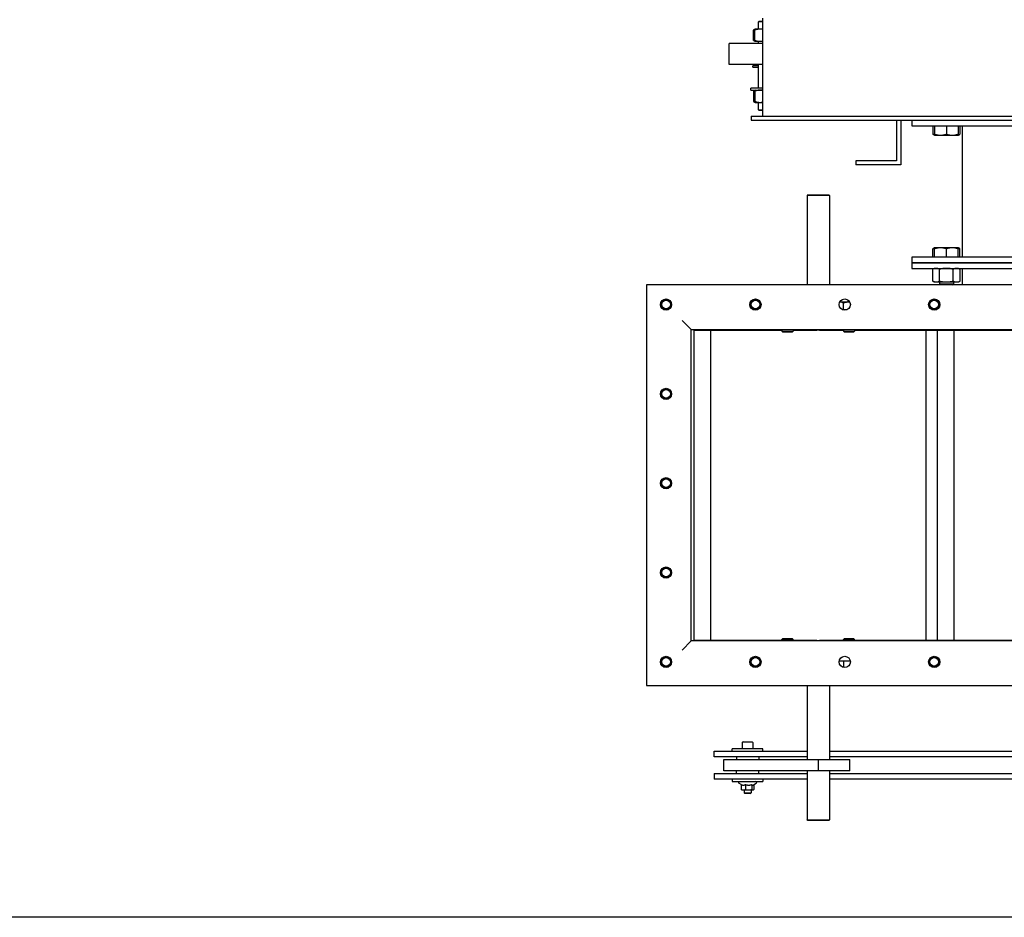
# Model space of a CAD drawing. Header units: inches. Extents: x 36 to 1719, y -84 to 1122.
# Tile 465 of 571: x 626 to 670, y 760 to 801. Entities that reach past the tile are written whole.
import ezdxf

# ---------------------------------------------------------------- set-up
doc = ezdxf.new("R2010")
doc.units = ezdxf.units.IN
doc.header["$LTSCALE"] = 48
doc.header["$MEASUREMENT"] = 0
doc.layers.add('Dimension (ANSI)', color=7, linetype='Continuous', lineweight=25)
doc.layers.add('Visible (ANSI)', color=7, linetype='Continuous', lineweight=30)
doc.styles.add('Note Text (ANSI)', font='tahoma.ttf')
doc.dimstyles.new('Architectural (ANSI)', dxfattribs={"dimscale": 48, "dimtxt": 0.125, "dimasz": 0.098425, "dimexe": 0.125, "dimexo": 0.0625, "dimgap": 0.031496, "dimtad": 0, "dimtih": 1, "dimtoh": 1, "dimdec": 4, "dimrnd": 1e-08, "dimzin": 3, "dimdsep": 46, "dimlunit": 4, "dimtxsty": 'Note Text (ANSI)', "dimcen": 0.09, "dimdle": 0.393701, "dimclrd": 256, "dimclre": 256, "dimclrt": 256, "dimadec": 0, "dimazin": 3, "dimtfac": 0.96, "dimtofl": 0, "dimtmove": 0, "dimatfit": 3, "dimfxl": 1, "dimfrac": 2, "dimtolj": 1, "dimtzin": 12, "dimlwd": -1, "dimlwe": -1, "dimarcsym": 0})

# ---------------------------------------------------------------- blocks, each defined once
blk = doc.blocks.new('*D22')
at = {"layer": 'Defpoints', "color": 0, "transparency": 16777216}
for p in [(702.014, 1001.053), (609.741, 760.491), (738.918, 760.491)]:
    blk.add_point(p, dxfattribs=at)
at = {"layer": 'Dimension (ANSI)', "transparency": 16777216}
for p, q in [((699.014, 1001.053), (603.741, 1001.053)), ((609.741, 996.328), (609.741, 900.572)), ((609.741, 765.216), (609.741, 889.973)), ((735.918, 760.491), (603.741, 760.491))]:
    blk.add_line(p, q, dxfattribs=at)
for points in [[(608.953, 996.328), (610.528, 996.328), (609.741, 1001.053)], [(608.953, 765.216), (610.528, 765.216), (609.741, 760.491)]]:
    blk.add_solid(points, dxfattribs=at)
at = {"layer": 'Dimension (ANSI)', "transparency": 16777216, "insert": (589.782, 899.06), "char_height": 6, "attachment_point": 1, "style": 'Note Text (ANSI)'}
blk.add_mtext('\\A1;20\'-0 9/16"', dxfattribs=at)

msp = doc.modelspace()

# ---------------------------------------------------------------- linework, layer by layer
at = {"layer": 'Visible (ANSI)'}
for p, q in [((659.51516, 800.6164), (659.48386, 800.5851)), ((659.51516, 800.6164), (659.65671, 800.6164)), ((659.65671, 800.7414), (659.65671, 796.3582)), ((659.25542, 799.75206), (659.25542, 800.21533)), ((659.32733, 800.25703), (659.26545, 800.22131)), ((659.31847, 799.75206), (659.31847, 800.21533)), ((659.32761, 800.2572), (659.32733, 800.25703)), ((659.54799, 800.2572), (659.32761, 800.2572)), ((659.65671, 800.5851), (659.48386, 800.5851)), ((659.48386, 800.2572), (659.48386, 800.5851)), ((659.65671, 800.2572), (659.54799, 800.2572)), ((659.32733, 799.71036), (659.26545, 799.74609)), ((659.65671, 799.6164), (658.16768, 799.6164)), ((658.16768, 798.6764), (658.16768, 799.6164)), ((659.32761, 799.7102), (659.32733, 799.71036)), ((659.32761, 799.7102), (659.54799, 799.7102)), ((659.48386, 799.6164), (659.48386, 799.7102)), ((659.54799, 799.7102), (659.65671, 799.7102)), ((659.65671, 798.6764), (658.16768, 798.6764)), ((659.48386, 798.6164), (659.23018, 798.6164)), ((659.23018, 798.5539), (659.23018, 798.6164)), ((659.23018, 798.5539), (659.48386, 798.5539)), ((659.41768, 798.6164), (659.41768, 798.6764)), ((659.48386, 797.6164), (659.48386, 798.6764)), ((659.65671, 797.6164), (659.14011, 797.6164)), ((659.14011, 797.5226), (659.14011, 797.6164)), ((659.14011, 797.5226), (659.65671, 797.5226)), ((659.25542, 797.48073), (659.25542, 797.01746)), ((659.32733, 797.52243), (659.26545, 797.48671)), ((659.31847, 797.48073), (659.31847, 797.01746)), ((659.32761, 797.5226), (659.32733, 797.52243)), ((659.32733, 796.97576), (659.26545, 797.01149)), ((659.32761, 796.9756), (659.32733, 796.97576)), ((659.32761, 796.9756), (659.54799, 796.9756)), ((659.48386, 796.6477), (659.48386, 796.9756)), ((659.54799, 796.9756), (659.65671, 796.9756)), ((659.15671, 796.3582), (683.34068, 796.3582)), ((659.15671, 796.3582), (659.15671, 796.1789)), ((659.48386, 796.6477), (659.65671, 796.6477)), ((659.51516, 796.6164), (659.48386, 796.6477)), ((659.65671, 796.6164), (659.51516, 796.6164)), ((659.15671, 796.1789), (683.34068, 796.1789)), ((665.65318, 796.1789), (665.65318, 794.3664)), ((665.84068, 796.1789), (665.84068, 794.1789)), ((666.34068, 796.1789), (666.34068, 795.9289)), ((666.34068, 795.9289), (671.77818, 795.9289)), ((667.27782, 795.9289), (667.27782, 795.55447)), ((667.35475, 795.9289), (667.35475, 795.55447)), ((667.886, 795.9289), (667.886, 795.55447)), ((668.41725, 795.9289), (668.41725, 795.55447)), ((668.49419, 795.9289), (668.49419, 795.55447)), ((668.59068, 795.9289), (668.59068, 790.0444)), ((667.35475, 795.50702), (667.31098, 795.53229)), ((667.35475, 795.50702), (667.62038, 795.50702)), ((667.62038, 795.50702), (668.15163, 795.50702)), ((668.15163, 795.50702), (668.41725, 795.50702)), ((668.41725, 795.50702), (668.46102, 795.53229)), ((663.84068, 794.3664), (663.84068, 794.1789)), ((665.65318, 794.3664), (663.84068, 794.3664)), ((665.84068, 794.1789), (663.84068, 794.1789)), ((661.67318, 792.83265), (661.65318, 792.81265)), ((662.65318, 792.81265), (661.65318, 792.81265)), ((661.65318, 792.81265), (661.65318, 788.8014)), ((661.67318, 792.83265), (662.63318, 792.83265)), ((662.63318, 792.83265), (662.65318, 792.81265)), ((662.65318, 792.81265), (662.65318, 788.8014)), ((672.52818, 790.0444), (666.34068, 790.0444)), ((666.34068, 790.0444), (666.34068, 789.7944)), ((667.27782, 790.0444), (667.27782, 790.41882)), ((667.35475, 790.46627), (667.31098, 790.441)), ((667.62038, 790.46627), (667.35475, 790.46627)), ((667.35475, 790.0444), (667.35475, 790.41882)), ((668.15163, 790.46627), (667.62038, 790.46627)), ((667.886, 790.0444), (667.886, 790.41882)), ((668.41725, 790.46627), (668.15163, 790.46627)), ((668.41725, 790.46627), (668.46102, 790.441)), ((668.41725, 790.0444), (668.41725, 790.41882)), ((668.49419, 790.0444), (668.49419, 790.41882)), ((666.34068, 789.7944), (672.52818, 789.7944)), ((672.52818, 789.7944), (666.34068, 789.7944)), ((666.34068, 789.7944), (666.34068, 789.5444)), ((666.34068, 789.5444), (672.52818, 789.5444)), ((667.355, 789.5444), (667.27286, 789.50609)), ((667.27286, 788.9737), (667.27286, 789.50609)), ((667.57943, 788.9737), (667.57943, 789.50609)), ((668.19258, 788.9737), (668.19258, 789.50609)), ((668.417, 789.5444), (668.49915, 789.50609)), ((668.49915, 788.9737), (668.49915, 789.50609)), ((668.59068, 789.5444), (668.59068, 788.8014)), ((724.21568, 788.8014), (654.46568, 788.8014)), ((654.46568, 788.8014), (654.46568, 770.8639)), ((667.355, 788.9354), (667.27286, 788.9737)), ((667.355, 788.9354), (667.42614, 788.9354)), ((667.42614, 788.9354), (667.886, 788.9354)), ((667.5735, 788.9354), (667.5735, 788.8485)), ((667.5735, 788.8485), (668.1985, 788.8485)), ((667.6206, 788.8014), (667.5735, 788.8485)), ((667.886, 788.9354), (668.34586, 788.9354)), ((668.1514, 788.8014), (668.1985, 788.8485)), ((668.1985, 788.9354), (668.1985, 788.8485)), ((668.34586, 788.9354), (668.417, 788.9354)), ((668.417, 788.9354), (668.49915, 788.9737)), ((663.1493, 788.03345), (663.11476, 788.03345)), ((663.52818, 788.03345), (663.1493, 788.03345)), ((663.27559, 787.6897), (663.27559, 787.99437)), ((663.49693, 788.03345), (663.49693, 788.12155)), ((663.5666, 788.03345), (663.52818, 788.03345)), ((663.27559, 787.6897), (663.26023, 787.6897)), ((663.42114, 787.6897), (663.27559, 787.6897)), ((656.46568, 786.8014), (656.05638, 787.2107)), ((656.46568, 772.8639), (656.46568, 786.8014)), ((656.46568, 786.8014), (722.21568, 786.8014)), ((656.59127, 786.78265), (657.33576, 786.78265)), ((656.59127, 786.78265), (656.59127, 772.88265)), ((657.33576, 786.78265), (660.52818, 786.78265)), ((657.33576, 786.78265), (657.33576, 772.88265)), ((660.52818, 786.8014), (660.52818, 786.7355)), ((660.52818, 786.7355), (661.02818, 786.7355)), ((660.57398, 786.6897), (660.52818, 786.7355)), ((660.98238, 786.6897), (660.57398, 786.6897)), ((660.98238, 786.6897), (661.02818, 786.7355)), ((661.02818, 786.8014), (661.02818, 786.7355)), ((661.02818, 786.78265), (662.08694, 786.78265)), ((661.65318, 786.8014), (661.65318, 786.78265)), ((662.21283, 786.78265), (662.08694, 786.78265)), ((662.21283, 786.78265), (663.27818, 786.78265)), ((662.65318, 786.8014), (662.65318, 786.78265)), ((663.27818, 786.8014), (663.27818, 786.7355)), ((663.27818, 786.7355), (663.77818, 786.7355)), ((663.32398, 786.6897), (663.27818, 786.7355)), ((663.73238, 786.6897), (663.32398, 786.6897)), ((663.73238, 786.6897), (663.77818, 786.7355)), ((663.77818, 786.8014), (663.77818, 786.7355)), ((663.77818, 786.78265), (666.96401, 786.78265)), ((666.96401, 786.78265), (667.46773, 786.78265)), ((666.96401, 786.78265), (666.96401, 772.88265)), ((667.46773, 786.78265), (667.46851, 786.78265)), ((667.46851, 786.78265), (668.2163, 786.78265)), ((667.46851, 786.78265), (667.46851, 772.88265)), ((668.2163, 786.78265), (671.40318, 786.78265)), ((668.2163, 786.78265), (668.2163, 772.88265)), ((656.46568, 772.8639), (656.05638, 772.4546)), ((722.21568, 772.8639), (656.46568, 772.8639)), ((657.33576, 772.88265), (656.59127, 772.88265)), ((660.52737, 772.88265), (657.33576, 772.88265)), ((660.57317, 772.9756), (660.52737, 772.92979)), ((661.02737, 772.92979), (660.52737, 772.92979)), ((660.52737, 772.8639), (660.52737, 772.92979)), ((660.57317, 772.9756), (660.98157, 772.9756)), ((660.98157, 772.9756), (661.02737, 772.92979)), ((661.02737, 772.8639), (661.02737, 772.92979)), ((662.08694, 772.88265), (661.02737, 772.88265)), ((661.65318, 772.88265), (661.65318, 772.8639)), ((662.08694, 772.88265), (662.21283, 772.88265)), ((663.27737, 772.88265), (662.21283, 772.88265)), ((662.65318, 772.88265), (662.65318, 772.8639)), ((663.32317, 772.9756), (663.27737, 772.92979)), ((663.77737, 772.92979), (663.27737, 772.92979)), ((663.27737, 772.8639), (663.27737, 772.92979)), ((663.32317, 772.9756), (663.73157, 772.9756)), ((663.73157, 772.9756), (663.77737, 772.92979)), ((663.77737, 772.8639), (663.77737, 772.92979)), ((666.96401, 772.88265), (663.77737, 772.88265)), ((667.46773, 772.88265), (666.96401, 772.88265)), ((667.46851, 772.88265), (667.46773, 772.88265)), ((668.2163, 772.88265), (667.46851, 772.88265)), ((671.40237, 772.88265), (668.2163, 772.88265)), ((663.09557, 771.9756), (663.19534, 771.9756)), ((663.19534, 771.9756), (663.27478, 771.9756)), ((663.27478, 771.9756), (663.58579, 771.9756)), ((663.27478, 771.9756), (663.27478, 771.68524)), ((654.46568, 770.8639), (724.21568, 770.8639)), ((661.65318, 770.8639), (661.65318, 767.5514)), ((662.65318, 770.8639), (662.65318, 767.5514)), ((659.67618, 768.0354), (658.30118, 768.0354)), ((658.30118, 767.9264), (658.30118, 768.0354)), ((658.75418, 768.3154), (658.75418, 768.0354)), ((658.78618, 768.3474), (659.19118, 768.3474)), ((659.22318, 768.3154), (659.22318, 768.0354)), ((659.67618, 767.9264), (659.67618, 768.0354)), ((657.48868, 767.9264), (661.65318, 767.9264)), ((657.48868, 767.6764), (657.48868, 767.9264)), ((661.65318, 767.6764), (657.48868, 767.6764)), ((658.48868, 767.6764), (658.48868, 767.5514)), ((659.48868, 767.6764), (659.48868, 767.5514)), ((662.65318, 767.9264), (672.52818, 767.9264)), ((672.52818, 767.6764), (662.65318, 767.6764)), ((657.9261, 767.5514), (662.14543, 767.5514)), ((657.9261, 767.0514), (657.9261, 767.5514)), ((662.14543, 767.5514), (663.56737, 767.5514)), ((662.14543, 767.5514), (662.14543, 767.0514)), ((663.56737, 767.0514), (663.56737, 767.5514)), ((657.48868, 766.9264), (657.48868, 766.6764)), ((657.48868, 766.9264), (661.65318, 766.9264)), ((662.14543, 767.0514), (657.9261, 767.0514)), ((658.48868, 766.9264), (658.48868, 767.0514)), ((659.48868, 766.9264), (659.48868, 767.0514)), ((661.65318, 767.0514), (661.65318, 764.85265)), ((663.56737, 767.0514), (662.14543, 767.0514)), ((662.65318, 767.0514), (662.65318, 764.85265)), ((662.65318, 766.9264), (672.52818, 766.9264)), ((661.65318, 766.6764), (657.48868, 766.6764)), ((658.30118, 766.6764), (658.30118, 766.5674)), ((658.30118, 766.5674), (659.67618, 766.5674)), ((658.70519, 766.43127), (658.59868, 766.49276)), ((658.70519, 766.43426), (658.70519, 766.21473)), ((658.89408, 766.43426), (658.89408, 766.21473)), ((659.17758, 766.43426), (659.17758, 766.21473)), ((659.25329, 766.42036), (659.37868, 766.49276)), ((659.27217, 766.43127), (659.27217, 766.21473)), ((659.67618, 766.6764), (659.67618, 766.5674)), ((703.98868, 766.6764), (662.65318, 766.6764)), ((658.73868, 766.1924), (658.72407, 766.20083)), ((658.73868, 766.1924), (658.79964, 766.1924)), ((658.79964, 766.1924), (659.03583, 766.1924)), ((658.83268, 766.1924), (658.83268, 766.06845)), ((658.83268, 766.06845), (659.14468, 766.06845)), ((658.86548, 766.0354), (658.83268, 766.06845)), ((659.11188, 766.0354), (658.86548, 766.0354)), ((659.03583, 766.1924), (659.22488, 766.1924)), ((659.11188, 766.0354), (659.14468, 766.06845)), ((659.14468, 766.1924), (659.14468, 766.06845)), ((659.22488, 766.1924), (659.23868, 766.1924)), ((659.23868, 766.1924), (659.25329, 766.20083)), ((661.65318, 764.85265), (662.65318, 764.85265)), ((661.67318, 764.83265), (661.65318, 764.85265)), ((662.63318, 764.83265), (661.67318, 764.83265)), ((662.63318, 764.83265), (662.65318, 764.85265))]:
    msp.add_line(p, q, dxfattribs=at)
for centre, radius in [((655.34068, 787.9264), 0.25), ((655.34068, 787.9264), 0.23623), ((655.34068, 787.9264), 0.23622), ((655.34068, 787.9264), 0.19396), ((659.34068, 787.9264), 0.25), ((659.34068, 787.9264), 0.23623), ((659.34068, 787.9264), 0.23622), ((659.34068, 787.9264), 0.19396), ((663.34068, 787.9264), 0.25), ((667.34068, 787.9264), 0.25), ((667.34068, 787.9264), 0.23623), ((667.34068, 787.9264), 0.23622), ((667.34068, 787.9264), 0.19396), ((655.34068, 783.9264), 0.25), ((655.34068, 783.9264), 0.23622), ((655.34068, 783.9264), 0.19396), ((655.34068, 779.9264), 0.25), ((655.34068, 779.9264), 0.23623), ((655.34068, 779.9264), 0.23622), ((655.34068, 779.9264), 0.19396), ((655.34068, 775.9264), 0.25), ((655.34068, 775.9264), 0.23623), ((655.34068, 775.9264), 0.23622), ((655.34068, 775.9264), 0.19396), ((655.34068, 771.9264), 0.25), ((655.34068, 771.9264), 0.23622), ((655.34068, 771.9264), 0.19396), ((659.34068, 771.9264), 0.25), ((659.34068, 771.9264), 0.23622), ((659.34068, 771.9264), 0.19396), ((663.34068, 771.9264), 0.25), ((667.34068, 771.9264), 0.25), ((667.34068, 771.9264), 0.23622), ((667.34068, 771.9264), 0.19396)]:
    msp.add_circle(centre, radius, dxfattribs=at)
for centre, radius, start, end in [((658.78618, 768.3154), 0.032, 90, 180), ((659.19118, 768.3154), 0.032, 0, 90), ((658.61868, 766.5274), 0.04, 90, 240), ((659.35868, 766.5274), 0.04, 300, 90)]:
    msp.add_arc(centre, radius, start, end, dxfattribs=at)
for points, weights in [([(659.32352, 800.24765), (659.29133, 800.23741), (659.25542, 800.21533)], [1.01895290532, 1.01965956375, 1]), ([(659.54799, 800.2572), (659.44147, 800.2572), (659.31847, 800.21533)], [1, 1.0379548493, 1]), ([(659.31847, 800.21533), (659.32322, 800.25466), (659.32733, 800.25703)], [1, 1.03557200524, 1.00446649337]), ([(659.65671, 800.24726), (659.60137, 800.2572), (659.54799, 800.2572)], [1.01897234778, 1.01866702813, 1]), ([(659.25542, 799.75206), (659.29133, 799.72999), (659.32352, 799.71974)], [1, 1.01965956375, 1.01895290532]), ([(659.32733, 799.71036), (659.32322, 799.71274), (659.31847, 799.75206)], [1.00446649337, 1.03557200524, 1]), ([(659.31847, 799.75206), (659.44147, 799.7102), (659.54799, 799.7102)], [1, 1.0379548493, 1]), ([(659.54799, 799.7102), (659.60137, 799.7102), (659.65671, 799.72014)], [1, 1.01866702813, 1.01897234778]), ([(659.32352, 797.51305), (659.29133, 797.50281), (659.25542, 797.48073)], [1.01895290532, 1.01965956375, 1]), ([(659.54799, 797.5226), (659.44147, 797.5226), (659.31847, 797.48073)], [1, 1.0379548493, 1]), ([(659.31847, 797.48073), (659.32322, 797.52006), (659.32733, 797.52243)], [1, 1.03557200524, 1.00446649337]), ([(659.65671, 797.51266), (659.60137, 797.5226), (659.54799, 797.5226)], [1.01897234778, 1.01866702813, 1]), ([(659.25542, 797.01746), (659.29133, 796.99539), (659.32352, 796.98514)], [1, 1.01965956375, 1.01895290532]), ([(659.31847, 797.01746), (659.44147, 796.9756), (659.54799, 796.9756)], [1, 1.0379548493, 1]), ([(659.32733, 796.97576), (659.32322, 796.97814), (659.31847, 797.01746)], [1.00446649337, 1.03557200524, 1]), ([(659.54799, 796.9756), (659.60137, 796.9756), (659.65671, 796.98554)], [1, 1.01866702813, 1.01897234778]), ([(667.27782, 795.55447), (667.318, 795.53542), (667.35475, 795.52421)], [1.01001874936, 1.02306486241, 1.02427968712]), ([(667.31098, 795.53229), (667.29494, 795.54156), (667.27782, 795.55447)], [1.02223897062, 1.01882307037, 1.01001874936]), ([(667.35475, 795.55447), (667.4971, 795.50702), (667.62038, 795.50702)], [1.01001874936, 1.04314139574, 1]), ([(667.35475, 795.50702), (667.35475, 795.50702), (667.35475, 795.55447)], [1, 1.04314139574, 1.01001874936]), ([(667.62038, 795.50702), (667.74366, 795.50702), (667.886, 795.55447)], [1, 1.04314139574, 1.01001874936]), ([(667.886, 795.55447), (668.02835, 795.50702), (668.15163, 795.50702)], [1.01001874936, 1.04314139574, 1]), ([(668.15163, 795.50702), (668.27491, 795.50702), (668.41725, 795.55447)], [1, 1.04314139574, 1.01001874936]), ([(668.41725, 795.51303), (668.45333, 795.52365), (668.49419, 795.55447)], [1.02110899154, 1.03128969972, 1.01001874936]), ([(668.41725, 795.55447), (668.41725, 795.50702), (668.41725, 795.50702)], [1.01001874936, 1.04314139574, 1]), ([(667.35475, 790.44908), (667.318, 790.43788), (667.27782, 790.41882)], [1.02427968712, 1.02306486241, 1.01001874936]), ([(667.27782, 790.41882), (667.29494, 790.43174), (667.31098, 790.441)], [1.01001874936, 1.01882307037, 1.02223897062]), ([(667.35475, 790.41882), (667.35475, 790.46627), (667.35475, 790.46627)], [1.01001874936, 1.04314139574, 1]), ([(667.62038, 790.46627), (667.4971, 790.46627), (667.35475, 790.41882)], [1, 1.04314139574, 1.01001874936]), ([(667.886, 790.41882), (667.74366, 790.46627), (667.62038, 790.46627)], [1.01001874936, 1.04314139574, 1]), ([(668.15163, 790.46627), (668.02835, 790.46627), (667.886, 790.41882)], [1, 1.04314139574, 1.01001874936]), ([(668.41725, 790.41882), (668.27491, 790.46627), (668.15163, 790.46627)], [1.01001874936, 1.04314139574, 1]), ([(668.41725, 790.46627), (668.41725, 790.46627), (668.41725, 790.41882)], [1, 1.04314139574, 1.01001874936]), ([(668.49419, 790.41882), (668.45333, 790.44964), (668.41725, 790.46026)], [1.01001874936, 1.03128969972, 1.02110899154]), ([(667.42614, 789.5444), (667.355, 789.5444), (667.27286, 789.50609)], [1, 1.0379548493, 1]), ([(667.57943, 789.50609), (667.49728, 789.5444), (667.42614, 789.5444)], [1, 1.0379548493, 1]), ([(667.886, 789.5444), (667.74372, 789.5444), (667.57943, 789.50609)], [1, 1.0379548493, 1]), ([(668.19258, 789.50609), (668.02828, 789.5444), (667.886, 789.5444)], [1, 1.0379548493, 1]), ([(668.34586, 789.5444), (668.27472, 789.5444), (668.19258, 789.50609)], [1, 1.0379548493, 1]), ([(668.49915, 789.50609), (668.417, 789.5444), (668.34586, 789.5444)], [1, 1.0379548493, 1]), ([(667.27286, 788.9737), (667.355, 788.9354), (667.42614, 788.9354)], [1, 1.0379548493, 1]), ([(667.42614, 788.9354), (667.49728, 788.9354), (667.57943, 788.9737)], [1, 1.0379548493, 1]), ([(667.57943, 788.9737), (667.74372, 788.9354), (667.886, 788.9354)], [1, 1.0379548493, 1]), ([(667.886, 788.9354), (668.02828, 788.9354), (668.19258, 788.9737)], [1, 1.0379548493, 1]), ([(668.19258, 788.9737), (668.27472, 788.9354), (668.34586, 788.9354)], [1, 1.0379548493, 1]), ([(668.34586, 788.9354), (668.417, 788.9354), (668.49915, 788.9737)], [1, 1.0379548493, 1]), ([(663.1493, 788.03345), (663.13135, 788.03345), (663.11317, 788.03003)], [1, 1.01282103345, 1.01890644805]), ([(663.27559, 787.99437), (663.20791, 788.03345), (663.1493, 788.03345)], [1.01001874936, 1.04314139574, 1]), ([(663.52818, 788.03345), (663.41095, 788.03345), (663.27559, 787.99437)], [1, 1.04314139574, 1.01001874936]), ([(663.56707, 788.03245), (663.54759, 788.03345), (663.52818, 788.03345)], [1.01184024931, 1.00689381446, 1]), ([(658.70519, 766.43426), (658.7558, 766.41193), (658.79964, 766.41193)], [1.06521168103, 1.07126378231, 1]), ([(658.79964, 766.41193), (658.84347, 766.41193), (658.89408, 766.43426)], [1, 1.07126378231, 1.06521168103]), ([(658.89408, 766.43426), (658.97005, 766.41193), (659.03583, 766.41193)], [1.06521168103, 1.07126378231, 1]), ([(659.03583, 766.41193), (659.10162, 766.41193), (659.17758, 766.43426)], [1, 1.07126378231, 1.06521168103]), ([(659.17758, 766.43426), (659.20293, 766.41193), (659.22488, 766.41193)], [1.06521168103, 1.07126378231, 1]), ([(659.22488, 766.41193), (659.23868, 766.41193), (659.25329, 766.42036)], [1, 1.04365807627, 1.05829864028]), ([(658.72407, 766.20083), (658.71504, 766.20605), (658.70519, 766.21473)], [1.01788258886, 1.01441922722, 1]), ([(658.70519, 766.21473), (658.7558, 766.1924), (658.79964, 766.1924)], [1, 1.0379548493, 1]), ([(658.79964, 766.1924), (658.84347, 766.1924), (658.89408, 766.21473)], [1, 1.0379548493, 1]), ([(658.89408, 766.21473), (658.97005, 766.1924), (659.03583, 766.1924)], [1, 1.0379548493, 1]), ([(659.03583, 766.1924), (659.10162, 766.1924), (659.17758, 766.21473)], [1, 1.0379548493, 1]), ([(659.17758, 766.21473), (659.20293, 766.1924), (659.22488, 766.1924)], [1, 1.0379548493, 1]), ([(659.22488, 766.1924), (659.24683, 766.1924), (659.27217, 766.21473)], [1, 1.0379548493, 1])]:
    msp.add_rational_spline(points, weights, degree=2, dxfattribs=at)

# ---------------------------------------------------------------- dimensions: what is measured, and where the dimension line sits
at = {"layer": 'Dimension (ANSI)'}
dim = msp.add_linear_dim(base=(609.7408, 760.4914), p1=(702.01418, 1001.0529), p2=(738.91768, 760.4914), angle=270, dimstyle='Architectural (ANSI)', override={"dimgap": 0.031496, "dimdec": 4, "dimlfac": 1, "dimtol": 0, "dimlim": 0, "dimtp": 0, "dimtm": 0, "dimtdec": 2, "dimatfit": 1}, dxfattribs=at)
dim.commit()
dim.dimension.update_dxf_attribs({"geometry": '*D22', "text_midpoint": (609.7408, 895.27215), "dimtype": 160})

doc.saveas('drawing.dxf')
